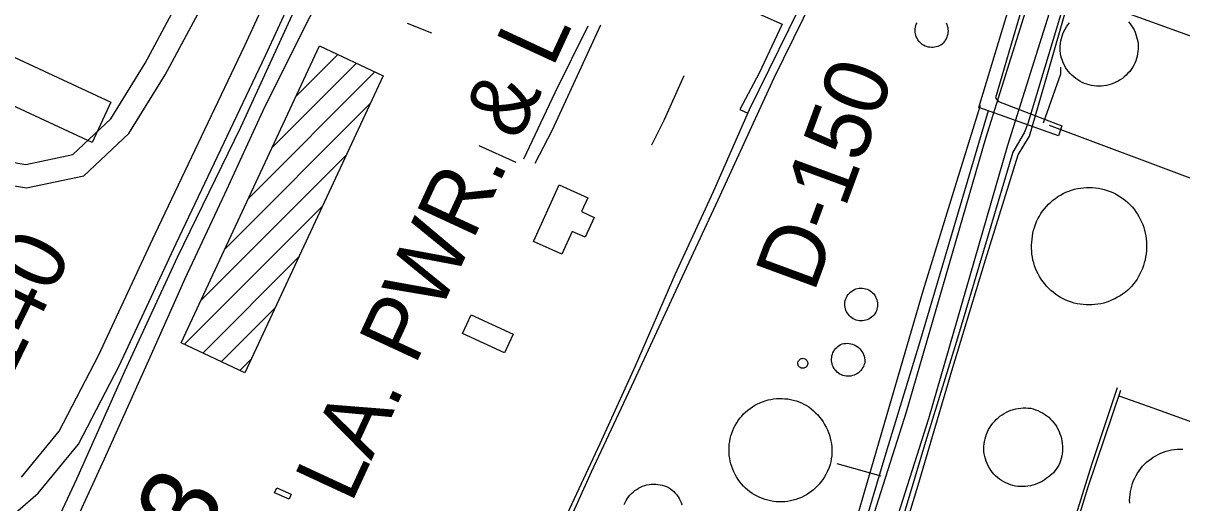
# Model space of a CAD drawing. Extents: x 3677843 to 3715951, y 511991 to 537744.
# Drawn here: x 3709745 to 3711251, y 523903 to 524526 of the extents above; entities that cross this region are included whole.
import ezdxf

# ---------------------------------------------------------------- set-up
doc = ezdxf.new("R2010")
doc.units = 0
for name, color, linetype in [('V-BLDG-OTLN', 7, 'Continuous'), ('V-DOMW-TANK', 7, 'Continuous'), ('V-RIVR-RANG-IDEN', 7, 'Continuous'), ('V-ROAD-CNTR', 7, 'Continuous'), ('V-SURV-IDEN', 7, 'Continuous'), ('V-TOPO-SHOR', 7, 'Continuous'), ('V-UTIL-IDEN', 7, 'Continuous'), ('V-UTIL-LINE', 7, 'Continuous')]:
    doc.layers.add(name, color=color, linetype=linetype)

msp = doc.modelspace()

# ---------------------------------------------------------------- linework, layer by layer
at = {"layer": 'V-BLDG-OTLN'}
for p, q in [((3710068.5, 524364.7), (3710177.8, 524474.1)), ((3710099.4, 524431), (3710153.7, 524485.3)), ((3710037.6, 524298.5), (3710201.9, 524462.8)), ((3710006.6, 524232.2), (3710195.9, 524421.5)), ((3709975.7, 524165.9), (3710165, 524355.2)), ((3709954.1, 524108.9), (3710134.1, 524288.9)), ((3709978.2, 524097.7), (3710103.2, 524222.7)), ((3710002.3, 524086.4), (3710072.3, 524156.4)), ((3710026.4, 524075.2), (3710041.4, 524090.2))]:
    msp.add_line(p, q, dxfattribs=at)
for points in [[(3709834.5, 524370.9), (3709395.4, 524575.2), (3709419.8, 524627.6), (3709858.8, 524423.3)], [(3710212.8, 524457.7), (3710033, 524072.1), (3709950, 524110.8), (3710129.9, 524496.4)], [(3710441.2, 524316.2), (3710478.5, 524299.3), (3710470.4, 524281.3), (3710486.8, 524273.9), (3710475.1, 524248), (3710458.3, 524255.5), (3710444.9, 524226), (3710407.9, 524242.7)], [(3710370.4, 524097.9), (3710315.6, 524123.3), (3710326.8, 524147.5), (3710381.6, 524122.2)], [(3710090.5, 523908), (3710071.6, 523916.4), (3710074.4, 523922.8), (3710093.3, 523914.4)]]:
    msp.add_lwpolyline(points, close=True, dxfattribs=at)
at = {"layer": 'V-DOMW-TANK'}
for points in [[(3710944.1, 524526.3), (3710945, 524524.4), (3710945.8, 524522.3), (3710946.3, 524520.3), (3710946.6, 524518.1), (3710946.7, 524516), (3710946.6, 524513.8), (3710946.3, 524511.7), (3710945.8, 524509.6), (3710945.1, 524507.6), (3710944.3, 524505.6), (3710943.2, 524503.7), (3710942, 524502), (3710940.6, 524500.1), (3710938.9, 524498.7), (3710937.2, 524497.6), (3710935.3, 524496.6), (3710933.4, 524495.7), (3710931.4, 524495.1), (3710929.3, 524494.7), (3710927.2, 524494.5), (3710925.1, 524494.4), (3710923, 524494.6), (3710920.9, 524495), (3710918.9, 524495.6), (3710916.9, 524496.3), (3710915, 524497.3), (3710913.2, 524498.4), (3710911.6, 524499.7), (3710910, 524501.1), (3710908.7, 524502.7), (3710907.4, 524504.4), (3710906.4, 524506.3), (3710905.5, 524508.2), (3710904.8, 524510.2), (3710904.3, 524512.2), (3710904, 524514.3), (3710903.9, 524516.4), (3710904, 524518.5), (3710904.3, 524520.6), (3710904.8, 524522.7), (3710905.5, 524524.6), (3710906.4, 524526.6)], [(3711181.2, 524527.8), (3711183.3, 524525.3), (3711185.1, 524522.7), (3711186.8, 524520), (3711188.4, 524517.2), (3711189.7, 524514.4), (3711190.9, 524511.4), (3711191.8, 524508.4), (3711192.6, 524505.3), (3711193.2, 524502.1), (3711193.6, 524499), (3711193.8, 524495.8), (3711193.7, 524492.6), (3711193.5, 524489.4), (3711193.1, 524486.3), (3711192.5, 524483.2), (3711191.6, 524480.1), (3711190.6, 524477.1), (3711189.4, 524474.1), (3711188, 524471.3), (3711186.4, 524468.5), (3711184.7, 524465.8), (3711182.8, 524463.3), (3711180.4, 524460.9), (3711178.2, 524458.6), (3711175.8, 524456.3), (3711173.3, 524454.3), (3711170.6, 524452.4), (3711167.8, 524450.7), (3711165, 524449.2), (3711162, 524447.9), (3711158.9, 524446.7), (3711155.8, 524445.8), (3711152.7, 524445), (3711149.4, 524444.5), (3711146.2, 524444.2), (3711143, 524444.1), (3711139.7, 524444.2), (3711136.5, 524444.5), (3711133.2, 524445), (3711130.1, 524445.7), (3711127, 524446.6), (3711123.9, 524447.7), (3711120.9, 524449.1), (3711118, 524450.6), (3711115.2, 524452.2), (3711112.6, 524454.1), (3711110, 524456.1), (3711107.6, 524458.3), (3711105.4, 524460.7), (3711103.3, 524463.1), (3711101.3, 524465.7), (3711099.5, 524468.5), (3711097.9, 524471.3), (3711096.5, 524474.3), (3711095.3, 524477.3), (3711094.3, 524480.4), (3711093.5, 524483.5), (3711092.9, 524486.7), (3711092.6, 524490), (3711092.5, 524493.2), (3711092.6, 524496.5), (3711092.9, 524499.7), (3711093.4, 524502.9), (3711094.1, 524506.1), (3711095, 524509.2), (3711096.1, 524512.3), (3711097.4, 524515.3), (3711098.9, 524518.2), (3711100.6, 524521), (3711102.4, 524523.7), (3711104.4, 524526.2)], [(3711202.1, 524257.2), (3711203, 524253.5), (3711203.7, 524249.7), (3711204.2, 524245.9), (3711204.6, 524242), (3711204.7, 524238.1), (3711204.7, 524234.2), (3711204.5, 524230.3), (3711204.1, 524226.4), (3711203.5, 524222.6), (3711202.7, 524218.7), (3711201.8, 524215), (3711200.6, 524211.2), (3711199.3, 524207.6), (3711197.8, 524204), (3711196.1, 524200.5), (3711194.3, 524197.1), (3711192.3, 524193.8), (3711190.2, 524190.6), (3711187.9, 524187.5), (3711185.4, 524184.6), (3711182.9, 524181.8), (3711180.2, 524179.2), (3711177.3, 524176.7), (3711173.6, 524174.3), (3711170.4, 524172.1), (3711167, 524170.1), (3711163.6, 524168.3), (3711160.1, 524166.6), (3711156.5, 524165.1), (3711152.9, 524163.8), (3711149.2, 524162.7), (3711145.4, 524161.8), (3711141.6, 524161.1), (3711137.7, 524160.6), (3711133.9, 524160.3), (3711130, 524160.2), (3711126.1, 524160.3), (3711122.3, 524160.6), (3711118.4, 524161.1), (3711114.6, 524161.8), (3711110.8, 524162.7), (3711107.1, 524163.8), (3711103.4, 524165.1), (3711099.9, 524166.5), (3711096.3, 524168.2), (3711092.9, 524170), (3711089.6, 524172), (3711086.4, 524174.2), (3711083.3, 524176.6), (3711080.4, 524179.1), (3711077.5, 524181.7), (3711074.8, 524184.5), (3711072.3, 524187.4), (3711069.9, 524190.5), (3711067.7, 524193.7), (3711065.6, 524197), (3711063.8, 524200.4), (3711062.1, 524203.8), (3711060.5, 524207.4), (3711059.2, 524211.1), (3711058.1, 524214.8), (3711057.1, 524218.5), (3711056.4, 524222.3), (3711055.8, 524226.2), (3711055.5, 524230), (3711055.3, 524233.9), (3711055.4, 524237.8), (3711055.6, 524241.6), (3711055.9, 524245.6), (3711056.4, 524249.5), (3711057.1, 524253.3), (3711058, 524257.2), (3711059.1, 524260.9), (3711060.4, 524264.6), (3711061.8, 524268.3), (3711063.5, 524271.8), (3711065.4, 524275.3), (3711067.4, 524278.7), (3711069.6, 524281.9), (3711072, 524285), (3711074.6, 524288), (3711077.3, 524290.9), (3711080.1, 524293.6), (3711083.1, 524296.1), (3711086.2, 524298.5), (3711089.5, 524300.8), (3711092.8, 524302.8), (3711096.3, 524304.7), (3711099.8, 524306.4), (3711103.5, 524307.9), (3711107.2, 524309.2), (3711111, 524310.3), (3711114.8, 524311.2), (3711118.7, 524311.9), (3711122.6, 524312.4), (3711126.5, 524312.7), (3711130.4, 524312.8), (3711134.4, 524312.6), (3711138.3, 524312.3), (3711142.2, 524311.8)], [(3711142.2, 524311.8), (3711146, 524311), (3711149.8, 524310.1), (3711153.6, 524308.9), (3711157.3, 524307.6), (3711160.9, 524306), (3711164.5, 524304.3), (3711167.9, 524302.4), (3711171.2, 524300.3), (3711174.4, 524298), (3711177.5, 524295.6), (3711180.5, 524293), (3711183.3, 524290.3), (3711185.9, 524287.4), (3711188.5, 524284.4), (3711190.8, 524281.2), (3711192.9, 524278.1), (3711194.8, 524274.9), (3711196.6, 524271.5), (3711198.2, 524268.1), (3711199.7, 524264.5), (3711201, 524260.9), (3711202.1, 524257.2)], [(3710789.9, 523998.2), (3710791.4, 523994.6), (3710792.6, 523991), (3710793.6, 523987.3), (3710794.5, 523983.5), (3710795.1, 523979.7), (3710795.5, 523975.9), (3710795.7, 523972), (3710795.7, 523968.2), (3710795.5, 523964.3), (3710795, 523960.5), (3710794.4, 523956.7), (3710793.5, 523952.9), (3710792.4, 523949.2), (3710789.6, 523943.5), (3710788, 523940.2), (3710786.2, 523937), (3710784.2, 523933.8), (3710782, 523930.8), (3710779.7, 523927.9), (3710777.2, 523925.2), (3710774.5, 523922.6), (3710771.8, 523920.1), (3710768.9, 523917.8), (3710765.8, 523915.7), (3710762.7, 523913.7), (3710759.4, 523911.9), (3710756.1, 523910.3), (3710752.6, 523908.9), (3710749.1, 523907.7), (3710745.6, 523906.7), (3710741.9, 523905.9), (3710738.3, 523905.2), (3710734.6, 523904.8), (3710730.9, 523904.6), (3710727.2, 523904.6), (3710723.5, 523904.8), (3710719.8, 523905.2), (3710716.1, 523905.8), (3710712.5, 523906.7), (3710708.9, 523907.7), (3710705.4, 523908.9), (3710702, 523910.3), (3710698.7, 523911.9), (3710695.4, 523913.7), (3710692.3, 523915.6), (3710689.2, 523917.7), (3710686.3, 523920), (3710683.5, 523922.5), (3710680.9, 523925.1), (3710678.4, 523927.9), (3710676, 523930.7), (3710673.9, 523933.7), (3710671.9, 523936.9), (3710670, 523940.1), (3710668.4, 523943.4), (3710667, 523946.8), (3710665.7, 523950.3), (3710664.6, 523953.9), (3710663.7, 523957.4), (3710663, 523961), (3710662.5, 523964.7), (3710662.2, 523968.4), (3710662.1, 523972.1), (3710662.2, 523975.8), (3710662.5, 523979.4), (3710663, 523983.1), (3710663.7, 523986.7), (3710664.6, 523990.3), (3710665.7, 523993.8), (3710667, 523997.3), (3710668.5, 524000.6), (3710670.2, 524003.9), (3710672.1, 524007.1), (3710674.1, 524010.2), (3710676.3, 524013.2), (3710678.6, 524016), (3710681.1, 524018.7), (3710683.8, 524021.3), (3710686.6, 524023.7), (3710689.5, 524025.9), (3710692.5, 524028), (3710695.7, 524030), (3710698.9, 524031.7), (3710702.3, 524033.3), (3710705.7, 524034.6), (3710709.2, 524035.8), (3710712.8, 524036.8), (3710716.4, 524037.6), (3710720, 524038.2), (3710723.7, 524038.6), (3710727.4, 524038.8), (3710731.1, 524038.7), (3710734.7, 524038.5), (3710738.4, 524038.1), (3710742, 524037.5), (3710745.6, 524036.6), (3710749.2, 524035.6), (3710752.7, 524034.4), (3710756.1, 524033), (3710759.4, 524031.4)], [(3710759.4, 524031.4), (3710762.6, 524029.6), (3710765.8, 524027.7), (3710768.9, 524025.4), (3710771.8, 524022.9), (3710774.7, 524020.3), (3710777.4, 524017.5), (3710779.9, 524014.6), (3710782.2, 524011.6), (3710784.4, 524008.4), (3710786.4, 524005.1), (3710788.3, 524001.7), (3710789.9, 523998.2)], [(3711182.8, 523903), (3711182.7, 523906.7), (3711182.9, 523910.4), (3711183.2, 523914.1), (3711183.7, 523917.8), (3711184.5, 523921.5), (3711185.4, 523925.1), (3711186.6, 523928.6), (3711187.9, 523932.1), (3711189.4, 523935.5), (3711191.1, 523938.8), (3711193, 523942), (3711195.1, 523945), (3711197.3, 523947.9), (3711199.6, 523950.8), (3711202.1, 523953.4), (3711204.8, 523956), (3711207.6, 523958.3), (3711210.5, 523960.6), (3711213.5, 523962.6), (3711216.7, 523964.5), (3711219.9, 523966.2), (3711223.3, 523967.8), (3711226.7, 523969.1), (3711230.1, 523970.3), (3711233.7, 523971.2), (3711237.3, 523972), (3711240.9, 523972.6), (3711244.5, 523973), (3711248.2, 523973.1), (3711251.9, 523973.1)], [(3710526, 523901), (3710527.1, 523903.6), (3710528.4, 523906.2), (3710529.9, 523908.7), (3710531.6, 523911), (3710533.4, 523913.3), (3710535.4, 523915.4), (3710537.5, 523917.3), (3710539.7, 523919.2), (3710542.1, 523920.8), (3710544.6, 523922.3), (3710547.2, 523923.6), (3710549.8, 523924.8), (3710552.5, 523925.7), (3710555.3, 523926.5), (3710558.2, 523927), (3710561, 523927.4), (3710563.9, 523927.5), (3710566.8, 523927.5), (3710569.7, 523927.3), (3710572.5, 523926.8), (3710575.4, 523926.2), (3710578.1, 523925.4), (3710580.8, 523924.4), (3710583.5, 523923.2), (3710585.9, 523921.6), (3710588.2, 523919.8), (3710590.3, 523917.9), (3710592.3, 523915.8), (3710594.2, 523913.6), (3710595.9, 523911.2), (3710597.5, 523908.8), (3710598.8, 523906.2), (3710600, 523903.6), (3710601, 523900.9)]]:
    msp.add_lwpolyline(points, dxfattribs=at)
for points in [[(3710812.7, 524164), (3710813.2, 524166), (3710813.8, 524168.1), (3710814.7, 524170), (3710815.7, 524171.9), (3710816.9, 524173.6), (3710818.3, 524175.2), (3710819.8, 524176.7), (3710821.5, 524178), (3710823.2, 524179.1), (3710825.1, 524180.1), (3710827.1, 524180.9), (3710829.2, 524181.4), (3710831.2, 524181.8), (3710833.4, 524181.9), (3710835.5, 524181.9), (3710837.6, 524181.6), (3710839.6, 524181.1), (3710841.7, 524180.5), (3710843.6, 524179.6), (3710845.4, 524178.5), (3710847.1, 524177.3), (3710848.7, 524175.9), (3710850.2, 524174.4), (3710851.5, 524172.7), (3710852.6, 524170.9), (3710853.5, 524169), (3710854.2, 524167), (3710854.8, 524164.9), (3710855.1, 524162.8), (3710855.2, 524160.7), (3710855.1, 524158.6), (3710854.8, 524156.5), (3710854.3, 524154.5), (3710853.6, 524152.5), (3710852.7, 524150.6), (3710851.6, 524148.8), (3710850.3, 524147.1), (3710848.8, 524145.6), (3710847.3, 524144.2), (3710845.5, 524143), (3710843.7, 524141.9), (3710841.8, 524141), (3710839.8, 524140.4), (3710837.7, 524139.9), (3710835.7, 524139.6), (3710833.6, 524139.6), (3710831.4, 524139.7), (3710829.4, 524140.1), (3710827.3, 524140.6), (3710825.4, 524141.4), (3710823.5, 524142.3), (3710821.7, 524143.5), (3710820.1, 524144.8), (3710818.5, 524146.2), (3710817.2, 524147.8), (3710816, 524149.6), (3710814.9, 524151.4), (3710814.1, 524153.3), (3710813.5, 524155.3), (3710813, 524157.4), (3710812.8, 524159.5), (3710812.7, 524161.6)], [(3710837.5, 524082.2), (3710836.7, 524080.3), (3710835.7, 524078.4), (3710834.6, 524076.6), (3710833.3, 524075), (3710831.8, 524073.4), (3710830.2, 524072.1), (3710828.4, 524070.9), (3710826.5, 524069.9), (3710824.6, 524069), (3710822.6, 524068.4), (3710820.5, 524067.9), (3710818.4, 524067.7), (3710816.3, 524067.7), (3710814.2, 524067.8), (3710812.1, 524068.2), (3710810.1, 524068.8), (3710808.1, 524069.6), (3710806.2, 524070.5), (3710804.4, 524071.7), (3710802.7, 524073), (3710801.2, 524074.5), (3710799.8, 524076.1), (3710798.6, 524077.8), (3710797.6, 524079.7), (3710796.7, 524081.6), (3710796.1, 524083.6), (3710795.6, 524085.7), (3710795.4, 524087.8), (3710795.3, 524089.9), (3710795.5, 524092), (3710795.8, 524094.1), (3710796.4, 524096.2), (3710797.2, 524098.1), (3710798.1, 524100), (3710799.2, 524101.8), (3710800.5, 524103.5), (3710802, 524105), (3710803.6, 524106.4), (3710805.3, 524107.7), (3710807.1, 524108.7), (3710809.1, 524109.6), (3710811.3, 524110.1), (3710813.5, 524110.3), (3710815.8, 524110.4), (3710818.1, 524110.2), (3710820.3, 524109.8), (3710822.5, 524109.2), (3710824.6, 524108.4), (3710826.6, 524107.4), (3710828.6, 524106.2), (3710830.3, 524104.8), (3710832, 524103.3), (3710833.5, 524101.6), (3710834.8, 524099.7), (3710836, 524097.8), (3710836.9, 524095.7), (3710837.6, 524093.6), (3710838.2, 524091.4), (3710838.5, 524089.1), (3710838.6, 524086.8), (3710838.5, 524084.6)], [(3710762.3, 524079.7), (3710761.4, 524079), (3710760.4, 524078.4), (3710759.3, 524078.1), (3710758.1, 524078), (3710757, 524078), (3710755.9, 524078.3), (3710754.8, 524078.8), (3710753.8, 524079.4), (3710753, 524080.2), (3710752.3, 524081.2), (3710751.9, 524082.2), (3710751.6, 524083.4), (3710751.5, 524084.5), (3710751.6, 524085.7), (3710751.9, 524086.8), (3710752.4, 524087.8), (3710753.1, 524088.7), (3710754, 524089.5), (3710754.9, 524090.1), (3710756, 524090.6), (3710757.1, 524090.8), (3710758.3, 524090.9), (3710759.5, 524090.7), (3710760.5, 524090.3), (3710761.6, 524089.8), (3710762.5, 524089), (3710763.2, 524088.2), (3710763.8, 524087.2), (3710764.2, 524086.1), (3710764.4, 524084.9), (3710764.4, 524083.8), (3710764.2, 524082.6), (3710763.7, 524081.6)], [(3711079.2, 523938.4), (3711079.1, 523938.4), (3711076.7, 523936.7), (3711074.3, 523934.8), (3711071.7, 523932.8), (3711068.9, 523931.1), (3711066.1, 523929.6), (3711063.1, 523928.2), (3711060.1, 523927), (3711056.9, 523926.1), (3711053.8, 523925.3), (3711050.6, 523924.8), (3711047.3, 523924.4), (3711044.1, 523924.3), (3711040.8, 523924.4), (3711037.6, 523924.6), (3711034.3, 523925.1), (3711031.1, 523925.8), (3711028, 523926.7), (3711024.9, 523927.8), (3711022, 523929.2), (3711019.1, 523930.6), (3711016.3, 523932.3), (3711013.6, 523934.2), (3711011, 523936.2), (3711008.6, 523938.4), (3711006.3, 523940.7), (3711004.2, 523943.2), (3711002.3, 523945.8), (3711000.5, 523948.5), (3710998.9, 523951.4), (3710997.5, 523954.3), (3710996.2, 523957.3), (3710995.2, 523960.4), (3710994.4, 523963.6), (3710993.8, 523966.8), (3710993.4, 523970), (3710993.3, 523973.3), (3710993.4, 523976.6), (3710993.7, 523979.8), (3710994.2, 523983), (3710994.8, 523986.2), (3710995.7, 523989.4), (3710996.8, 523992.5), (3710998.1, 523995.5), (3710999.5, 523998.4), (3711001.1, 524001.2), (3711002.9, 524003.9), (3711004.9, 524006.6), (3711007, 524009), (3711009.3, 524011.4), (3711011.7, 524013.6), (3711014.2, 524015.7), (3711016.9, 524017.6), (3711019.6, 524019.3), (3711022.5, 524020.9), (3711025.5, 524022.2), (3711028.5, 524023.4), (3711031.6, 524024.4), (3711034.8, 524025.3), (3711038, 524025.9), (3711041.2, 524026.3), (3711044.5, 524026.5), (3711047.8, 524026.5), (3711051, 524026.4), (3711054.3, 524026), (3711057.4, 524025.2), (3711060.6, 524024.2), (3711063.6, 524023), (3711066.6, 524021.6), (3711069.5, 524020.1), (3711072.2, 524018.3), (3711074.9, 524016.4), (3711077.5, 524014.4), (3711079.9, 524012.1), (3711082.1, 524009.8), (3711084.2, 524007.2), (3711086.2, 524004.6), (3711088, 524001.9), (3711089.6, 523999), (3711091, 523996.1), (3711092.2, 523993), (3711093.3, 523989.9), (3711094.1, 523986.8), (3711094.8, 523983.5), (3711095.2, 523980.3), (3711095.5, 523977), (3711095.5, 523973.8), (3711095.4, 523970.5), (3711095, 523967.2), (3711094.4, 523964), (3711093.7, 523960.8), (3711092.8, 523957.9), (3711091.8, 523955.1), (3711090.5, 523952.3), (3711089.1, 523949.7), (3711087.4, 523947.1), (3711085.6, 523944.7), (3711083.6, 523942.4), (3711081.5, 523940.3)]]:
    msp.add_lwpolyline(points, close=True, dxfattribs=at)
at = {"layer": 'V-ROAD-CNTR'}
for points in [[(3709715, 523873), (3709764.2, 523915.8), (3709816.7, 523979.5), (3709869.6, 524081.3), (3709943.7, 524239.9), (3710059.8, 524484.2), (3710203.8, 524796.1), (3710342.6, 525094), (3710496.8, 525423.5), (3710562.4, 525570.2), (3710587.6, 525610.7), (3710651.9, 525656.2), (3710707.7, 525702.4), (3710739.1, 525743.1), (3710774.1, 525816.8), (3710805.5, 525883.4), (3710810.4, 525916.5), (3710795.6, 525947.6), (3710753, 525969.9)], [(3709742.7, 523936.8), (3709791.5, 523996.2), (3709842.7, 524094.6), (3709916.5, 524252.7), (3710032.7, 524496.9), (3710176.6, 524808.7), (3710315.4, 525106.7), (3710469.5, 525436), (3710535.8, 525584.3), (3710565.3, 525631.7), (3710633.7, 525680), (3710686, 525723.4), (3710713.4, 525758.9), (3710747, 525829.6), (3710776.5, 525892.2), (3710779.4, 525911.8), (3710772.8, 525925.7), (3710717.6, 525954.6)], [(3708720.9, 524802.3), (3709090.6, 524635.4), (3709485.6, 524450.5), (3709632.3, 524381.8), (3709704.7, 524349.8), (3709748.3, 524342.7), (3709809.3, 524355.6), (3709858.9, 524401.9), (3709903.2, 524473.9), (3709957, 524574.5), (3709982.2, 524650), (3709981.6, 524658.2), (3709966.1, 524672.8), (3709920, 524693.9), (3709756.7, 524768), (3709527.1, 524884)], [(3708708.6, 524774.9), (3709078.1, 524608.1), (3709472.9, 524423.3), (3709619.9, 524354.5), (3709696.1, 524320.8), (3709749, 524312.2), (3709823.6, 524328), (3709882.3, 524382.7), (3709929.2, 524459), (3709984.7, 524562.5), (3710012.6, 524646.3), (3710010.6, 524672.1), (3709983, 524698.1), (3709932.5, 524721.2), (3709769.7, 524795.1), (3709727, 524816.6)], [(3710622.4, 523117.9), (3710694.9, 523399.5), (3710892.9, 524021.6), (3710995.7, 524376.5), (3711050, 524548.7), (3711066.1, 524594.1)], [(3710651.7, 523111.4), (3710723.7, 523391.3), (3710921.6, 524012.9), (3711024.4, 524367.8), (3711078.4, 524539.2), (3711094.3, 524584)], [(3711513.2, 524420.9), (3711458.4, 524438.9), (3711290.7, 524498.6), (3711143.3, 524551.8)]]:
    msp.add_lwpolyline(points, dxfattribs=at)
at = {"layer": 'V-TOPO-SHOR'}
msp.add_line((3710276.1, 524512.9), (3710244.1, 524525.6), dxfattribs=at)
msp.add_lwpolyline([(3709430.7, 523686.4), (3709532, 523641.7), (3709547.1, 523635.6), (3709558.9, 523633.2), (3709567.9, 523635.6), (3709631.7, 523657.1), (3709691.2, 523675.6), (3709711.6, 523684.7), (3709720.1, 523693.2), (3709728.1, 523706), (3709749.2, 523749.1), (3709796.3, 523842.8), (3709850.4, 523960.2), (3709909.7, 524092.3), (3709955.3, 524194.6), (3710007, 524304.4), (3710056.9, 524412.8), (3710110.6, 524520.3), (3710125.2, 524549.1), (3710128.9, 524555.3), (3710135.5, 524563.8), (3710140.2, 524571.4), (3710149.7, 524583.7)], dxfattribs=at)
at = {"layer": 'V-UTIL-LINE'}
for p, q in [((3710385.5, 524345.1), (3710337.5, 524366.9)), ((3710859.8, 523937.7), (3710802.6, 523954))]:
    msp.add_line(p, q, dxfattribs=at)
for points in [[(3710169.6, 524699.5), (3710101.5, 524552.1), (3710027.3, 524390.4), (3709945.1, 524221.7), (3709876.5, 524073.8), (3709814.1, 523933.9), (3709713.6, 523719.8), (3709704.2, 523706.1), (3709639.1, 523677.7), (3709486.8, 523623.5), (3709324, 523568.3)], [(3710790.5, 524621.5), (3710739.2, 524517.3), (3710688.3, 524413.5), (3710641.7, 524306.9), (3710591.8, 524199.4), (3710540, 524080.9), (3710494.3, 523980), (3710442.5, 523869.6)], [(3711115.1, 524601.8), (3711097.8, 524550.8), (3711094, 524540.8), (3711061.7, 524432.8), (3711050.4, 524395.9), (3711045.7, 524383.6), (3711031.1, 524358.5), (3710993, 524230.6), (3710957.8, 524112.7), (3710917.4, 523982.4), (3710877.1, 523847.9), (3710843.7, 523737.6), (3710806.6, 523613), (3710770, 523489.9), (3710731.5, 523359.2), (3710700.5, 523261.1), (3710697.7, 523249.8)], [(3710703.4, 523247.4), (3710740.5, 523369.1), (3710779.9, 523499.4), (3710824.5, 523648.6), (3710866.3, 523790.2), (3710908.1, 523926.1), (3710951.8, 524074.8), (3710995.4, 524218.8), (3711037.7, 524355.2), (3711052.8, 524379.3), (3711080, 524473.1), (3711099.3, 524541.3), (3711103.5, 524548), (3711119.5, 524593), (3711128.8, 524596.7)], [(3710433.6, 523833.1), (3710483.5, 523943.5), (3710538.6, 524061), (3710592.8, 524178.5), (3710647.9, 524296.5), (3710720.8, 524455.2), (3710784.4, 524584.6)], [(3710606.1, 524580.6), (3710731.3, 524524.8), (3710701.2, 524461), (3710676.3, 524413.7), (3710686.5, 524409.3)], [(3711053.7, 524583.8), (3711027.9, 524495.7), (3711008.2, 524428.9), (3711012.5, 524424.2), (3711094.4, 524392.7), (3711090.2, 524379.9), (3711001.6, 524411.4), (3710986.9, 524416.6), (3711027.8, 524552.5)], [(3710395.4, 524349.8), (3710436.1, 524435.9), (3710478.9, 524522.6)], [(3710495.3, 524523.2), (3710432, 524386.3), (3710409.6, 524343.6)], [(3710561.8, 524368.1), (3710578.2, 524400.7), (3710604, 524458.1)], [(3711070.9, 524396.7), (3711093.1, 524460.4), (3711093.1, 524468.7)], [(3710988.3, 524419.2), (3710954, 524307.4), (3710914.1, 524178.1), (3710870.4, 524028.5), (3710826.3, 523878.3), (3710797.2, 523784.5), (3710793.4, 523771.3), (3710763.4, 523669.5), (3710732.4, 523553.9), (3710696.3, 523430.3), (3710664.3, 523324.2), (3710651.7, 523286.4)], [(3710998.9, 524412.3), (3710958.9, 524277.4), (3710909.6, 524111.1), (3710865.9, 523967.6), (3710829.3, 523845.9), (3710791.2, 523715.7), (3710750.9, 523579.8), (3710711, 523447.2), (3710675.3, 523328.3), (3710662.6, 523283.1)], [(3711078.3, 524393.6), (3711205.7, 524346.1), (3711383.4, 524279.3), (3711471, 524250.2), (3711476.2, 524250.2), (3711534.5, 524230.5)], [(3710895.2, 523761.8), (3711036.4, 523714.4), (3711059.6, 523708.8), (3711093.4, 523823.8), (3711133.8, 523953.1), (3711167.1, 524053.1)], [(3711170.9, 524049.3), (3711128.2, 523923.8), (3711092.5, 523806.8), (3711059.2, 523691.2), (3711026.8, 523573.3), (3711014.6, 523532.6), (3711009.7, 523515.6)], [(3711168.5, 524042), (3711207, 524028.6), (3711342.4, 523979.7), (3711350.5, 523976.4), (3711396, 523959.9)]]:
    msp.add_lwpolyline(points, dxfattribs=at)

# ---------------------------------------------------------------- texts
at = {"layer": 'V-RIVR-RANG-IDEN'}
for s, rotation, p in [('D-150', 69.7863, (3710772.3, 524174.7)), ('D-140', 64.0023, (3709676.3, 523956.7))]:
    msp.add_text(s, height=83, rotation=rotation, dxfattribs=at).set_placement(p)
at = {"layer": 'V-SURV-IDEN'}
msp.add_text('140+76.3', height=100, rotation=62.8171, dxfattribs=at).set_placement((3709752.7, 523411.3))
at = {"layer": 'V-UTIL-IDEN'}
msp.add_text('LA. PWR. & LT. CO.', height=83, rotation=65.1683, dxfattribs=at).set_placement((3710171.1, 523901.2))

doc.saveas('drawing.dxf')
